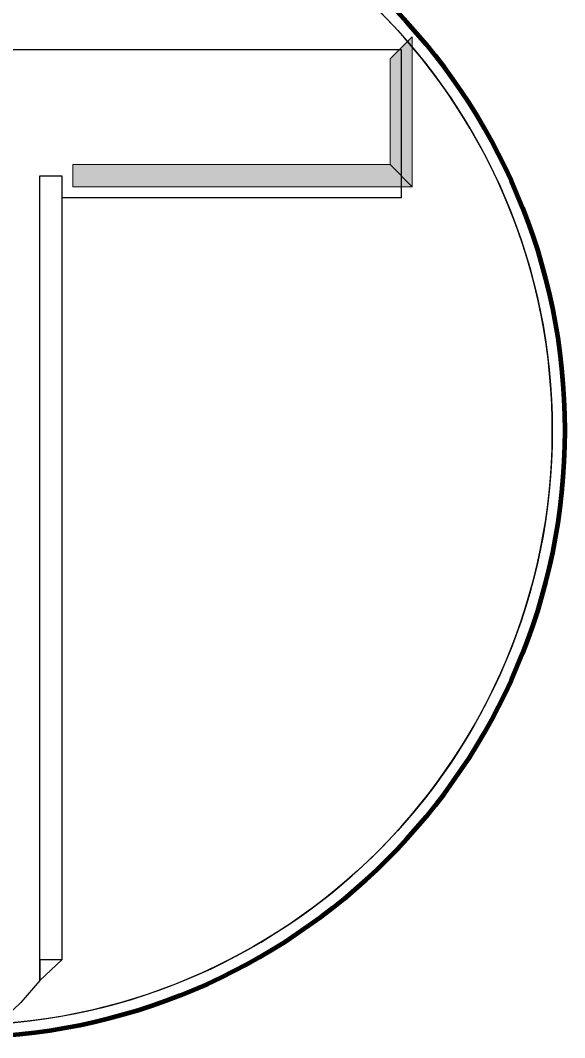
# Model space of a CAD drawing. Extents: x 553962 to 842807, y 8883888 to 9032388.
# Drawn here: x 809564 to 810426, y 8898780 to 8900391 of the extents above; entities that cross this region are included whole.
import ezdxf

# ---------------------------------------------------------------- set-up
doc = ezdxf.new("R2010")
doc.units = 0
doc.header["$LTSCALE"] = 200
doc.layers.add('4', color=7, linetype='Continuous', lineweight=25)

msp = doc.modelspace()

# ---------------------------------------------------------------- hatches: boundary and pattern name
at = {"layer": '4'}
for points in [[(810149.8, 8900330.3), (810184.8, 8900365.3), (810184.8, 8900127.8), (810149.8, 8900162.8)], [(810149.8, 8900330.3), (810184.8, 8900365.3), (810184.8, 8900127.8), (810149.8, 8900162.8)], [(810149.8, 8900162.8), (810184.8, 8900127.8), (809647.3, 8900127.8), (809647.3, 8900162.8)], [(810149.8, 8900162.8), (810184.8, 8900127.8), (809647.3, 8900127.8), (809647.3, 8900162.8)]]:
    msp.add_hatch(color=256, dxfattribs=at).paths.add_polyline_path(points)

# ---------------------------------------------------------------- linework, layer by layer
at = {"layer": '4', "lineweight": 13}
for points in [[(810149.8, 8900330.3), (810184.8, 8900365.3), (810184.8, 8900127.8), (810149.8, 8900162.8)], [(810149.8, 8900330.3), (810184.8, 8900365.3), (810184.8, 8900127.8), (810149.8, 8900162.8)], [(810149.8, 8900330.3), (810184.8, 8900365.3), (810184.8, 8900127.8), (810149.8, 8900162.8)], [(810149.8, 8900330.3), (810184.8, 8900365.3), (810184.8, 8900127.8), (810149.8, 8900162.8)], [(810149.8, 8900162.8), (810184.8, 8900127.8), (809647.3, 8900127.8), (809647.3, 8900162.8)], [(810149.8, 8900162.8), (810184.8, 8900127.8), (809647.3, 8900127.8), (809647.3, 8900162.8)], [(810149.8, 8900162.8), (810184.8, 8900127.8), (809647.3, 8900127.8), (809647.3, 8900162.8)], [(810149.8, 8900162.8), (810184.8, 8900127.8), (809647.3, 8900127.8), (809647.3, 8900162.8)]]:
    msp.add_lwpolyline(points, close=True, dxfattribs=at)
msp.add_lwpolyline([(808757.3, 8900345.3), (810167.3, 8900345.3), (810167.3, 8900110.3), (809629.8, 8900110.3), (809629.8, 8900110.3), (809629.8, 8900110.3), (809629.8, 8900110.3), (809629.8, 8900110.3), (809629.8, 8900110.3), (809629.8, 8900110.3), (809629.8, 8900110.3), (809629.8, 8900110.3), (809629.8, 8900077.8), (809629.8, 8900077.8), (809629.8, 8900077.8), (809629.8, 8900042.8), (809629.8, 8900042.8), (809629.8, 8900042.8), (809629.8, 8900010.3), (809629.8, 8900010.3), (809629.8, 8899975.3), (809629.8, 8899975.3), (809629.8, 8899975.3), (809629.8, 8899945.3), (809629.8, 8899945.3), (809629.8, 8899907.8), (809629.8, 8899907.8), (809629.8, 8899875.3), (809629.8, 8899842.8), (809629.8, 8899842.8), (809629.8, 8899810.3), (809629.8, 8899810.3), (809629.8, 8899775.3), (809629.8, 8899775.3), (809629.8, 8899742.8), (809629.8, 8899705.3), (809629.8, 8899705.3), (809629.8, 8899675.3), (809629.8, 8899640.3), (809629.8, 8899640.3), (809629.8, 8899607.8), (809629.8, 8899607.8), (809629.8, 8899572.8), (809629.8, 8899540.3), (809629.8, 8899540.3), (809629.8, 8899505.3), (809629.8, 8899475.3), (809629.8, 8899475.3), (809629.8, 8899437.8), (809629.8, 8899405.3), (809629.8, 8899405.3), (809629.8, 8899372.8), (809629.8, 8899340.3), (809629.8, 8899340.3), (809629.8, 8899305.3), (809629.8, 8899305.3), (809629.8, 8899272.8), (809629.8, 8899235.3), (809629.8, 8899235.3), (809629.8, 8899205.3), (809629.8, 8899205.3), (809629.8, 8899170.3), (809629.8, 8899170.3), (809629.8, 8899137.8), (809629.8, 8899137.8), (809629.8, 8899102.8), (809629.8, 8899102.8), (809629.8, 8899070.3), (809629.8, 8899070.3), (809629.8, 8899035.3), (809629.8, 8899035.3), (809629.8, 8899005.3), (809629.8, 8899005.3), (809629.8, 8899005.3), (809629.8, 8898967.8), (809629.8, 8898967.8), (809629.8, 8898967.8), (809629.8, 8898967.8), (809629.8, 8898935.3), (809629.8, 8898935.3), (809629.8, 8898935.3), (809629.8, 8898935.3), (809629.8, 8898935.3), (809629.8, 8898935.3), (809629.8, 8898935.3), (809629.8, 8898935.3), (809629.8, 8898935.3), (809629.8, 8898902.8), (809594.8, 8898902.8), (809594.8, 8898870.3), (809594.8, 8898870.3), (809564.8, 8898835.3), (809564.8, 8898835.3), (809529.8, 8898802.8)], dxfattribs=at)
msp.add_lwpolyline([(808757.3, 8900345.3), (810167.3, 8900345.3), (810167.3, 8900110.3), (809629.8, 8900110.3), (809629.8, 8900110.3), (809629.8, 8900110.3), (809629.8, 8900110.3), (809629.8, 8900110.3), (809629.8, 8900110.3), (809629.8, 8900110.3), (809629.8, 8900110.3), (809629.8, 8900110.3), (809629.8, 8900077.8), (809629.8, 8900077.8), (809629.8, 8900077.8), (809629.8, 8900042.8), (809629.8, 8900042.8), (809629.8, 8900042.8), (809629.8, 8900010.3), (809629.8, 8900010.3), (809629.8, 8899975.3), (809629.8, 8899975.3), (809629.8, 8899975.3), (809629.8, 8899945.3), (809629.8, 8899945.3), (809629.8, 8899907.8), (809629.8, 8899907.8), (809629.8, 8899875.3), (809629.8, 8899842.8), (809629.8, 8899842.8), (809629.8, 8899810.3), (809629.8, 8899810.3), (809629.8, 8899775.3), (809629.8, 8899775.3), (809629.8, 8899742.8), (809629.8, 8899705.3), (809629.8, 8899705.3), (809629.8, 8899675.3), (809629.8, 8899640.3), (809629.8, 8899640.3), (809629.8, 8899607.8), (809629.8, 8899607.8), (809629.8, 8899572.8), (809629.8, 8899540.3), (809629.8, 8899540.3), (809629.8, 8899505.3), (809629.8, 8899475.3), (809629.8, 8899475.3), (809629.8, 8899437.8), (809629.8, 8899405.3), (809629.8, 8899405.3), (809629.8, 8899372.8), (809629.8, 8899340.3), (809629.8, 8899340.3), (809629.8, 8899305.3), (809629.8, 8899305.3), (809629.8, 8899272.8), (809629.8, 8899235.3), (809629.8, 8899235.3), (809629.8, 8899205.3), (809629.8, 8899205.3), (809629.8, 8899170.3), (809629.8, 8899170.3), (809629.8, 8899137.8), (809629.8, 8899137.8), (809629.8, 8899102.8), (809629.8, 8899102.8), (809629.8, 8899070.3), (809629.8, 8899070.3), (809629.8, 8899035.3), (809629.8, 8899035.3), (809629.8, 8899005.3), (809629.8, 8899005.3), (809629.8, 8899005.3), (809629.8, 8898967.8), (809629.8, 8898967.8), (809629.8, 8898967.8), (809629.8, 8898967.8), (809629.8, 8898935.3), (809629.8, 8898935.3), (809629.8, 8898935.3), (809629.8, 8898935.3), (809629.8, 8898935.3), (809629.8, 8898935.3), (809629.8, 8898935.3), (809629.8, 8898935.3), (809629.8, 8898935.3), (809629.8, 8898902.8), (809594.8, 8898902.8), (809594.8, 8898870.3), (809594.8, 8898870.3), (809564.8, 8898835.3), (809564.8, 8898835.3), (809529.8, 8898802.8)], dxfattribs=at)
msp.add_lwpolyline([(808757.3, 8900345.3), (810167.3, 8900345.3), (810167.3, 8900110.3), (809629.8, 8900110.3), (809629.8, 8900110.3), (809629.8, 8900110.3), (809629.8, 8900110.3), (809629.8, 8900110.3), (809629.8, 8900110.3), (809629.8, 8900110.3), (809629.8, 8900110.3), (809629.8, 8900110.3), (809629.8, 8900077.8), (809629.8, 8900077.8), (809629.8, 8900077.8), (809629.8, 8900042.8), (809629.8, 8900042.8), (809629.8, 8900042.8), (809629.8, 8900010.3), (809629.8, 8900010.3), (809629.8, 8899975.3), (809629.8, 8899975.3), (809629.8, 8899975.3), (809629.8, 8899945.3), (809629.8, 8899945.3), (809629.8, 8899907.8), (809629.8, 8899907.8), (809629.8, 8899875.3), (809629.8, 8899842.8), (809629.8, 8899842.8), (809629.8, 8899810.3), (809629.8, 8899810.3), (809629.8, 8899775.3), (809629.8, 8899775.3), (809629.8, 8899742.8), (809629.8, 8899705.3), (809629.8, 8899705.3), (809629.8, 8899675.3), (809629.8, 8899640.3), (809629.8, 8899640.3), (809629.8, 8899607.8), (809629.8, 8899607.8), (809629.8, 8899572.8), (809629.8, 8899540.3), (809629.8, 8899540.3), (809629.8, 8899505.3), (809629.8, 8899475.3), (809629.8, 8899475.3), (809629.8, 8899437.8), (809629.8, 8899405.3), (809629.8, 8899405.3), (809629.8, 8899372.8), (809629.8, 8899340.3), (809629.8, 8899340.3), (809629.8, 8899305.3), (809629.8, 8899305.3), (809629.8, 8899272.8), (809629.8, 8899235.3), (809629.8, 8899235.3), (809629.8, 8899205.3), (809629.8, 8899205.3), (809629.8, 8899170.3), (809629.8, 8899170.3), (809629.8, 8899137.8), (809629.8, 8899137.8), (809629.8, 8899102.8), (809629.8, 8899102.8), (809629.8, 8899070.3), (809629.8, 8899070.3), (809629.8, 8899035.3), (809629.8, 8899035.3), (809629.8, 8899005.3), (809629.8, 8899005.3), (809629.8, 8899005.3), (809629.8, 8898967.8), (809629.8, 8898967.8), (809629.8, 8898967.8), (809629.8, 8898967.8), (809629.8, 8898935.3), (809629.8, 8898935.3), (809629.8, 8898935.3), (809629.8, 8898935.3), (809629.8, 8898935.3), (809629.8, 8898935.3), (809629.8, 8898935.3), (809629.8, 8898935.3), (809629.8, 8898935.3), (809629.8, 8898902.8), (809594.8, 8898902.8), (809594.8, 8898870.3), (809594.8, 8898870.3), (809564.8, 8898835.3), (809564.8, 8898835.3), (809529.8, 8898802.8)], dxfattribs=at)
msp.add_lwpolyline([(808757.3, 8900345.3), (810167.3, 8900345.3), (810167.3, 8900110.3), (809629.8, 8900110.3), (809629.8, 8900110.3), (809629.8, 8900110.3), (809629.8, 8900110.3), (809629.8, 8900110.3), (809629.8, 8900110.3), (809629.8, 8900110.3), (809629.8, 8900110.3), (809629.8, 8900110.3), (809629.8, 8900077.8), (809629.8, 8900077.8), (809629.8, 8900077.8), (809629.8, 8900042.8), (809629.8, 8900042.8), (809629.8, 8900042.8), (809629.8, 8900010.3), (809629.8, 8900010.3), (809629.8, 8899975.3), (809629.8, 8899975.3), (809629.8, 8899975.3), (809629.8, 8899945.3), (809629.8, 8899945.3), (809629.8, 8899907.8), (809629.8, 8899907.8), (809629.8, 8899875.3), (809629.8, 8899842.8), (809629.8, 8899842.8), (809629.8, 8899810.3), (809629.8, 8899810.3), (809629.8, 8899775.3), (809629.8, 8899775.3), (809629.8, 8899742.8), (809629.8, 8899705.3), (809629.8, 8899705.3), (809629.8, 8899675.3), (809629.8, 8899640.3), (809629.8, 8899640.3), (809629.8, 8899607.8), (809629.8, 8899607.8), (809629.8, 8899572.8), (809629.8, 8899540.3), (809629.8, 8899540.3), (809629.8, 8899505.3), (809629.8, 8899475.3), (809629.8, 8899475.3), (809629.8, 8899437.8), (809629.8, 8899405.3), (809629.8, 8899405.3), (809629.8, 8899372.8), (809629.8, 8899340.3), (809629.8, 8899340.3), (809629.8, 8899305.3), (809629.8, 8899305.3), (809629.8, 8899272.8), (809629.8, 8899235.3), (809629.8, 8899235.3), (809629.8, 8899205.3), (809629.8, 8899205.3), (809629.8, 8899170.3), (809629.8, 8899170.3), (809629.8, 8899137.8), (809629.8, 8899137.8), (809629.8, 8899102.8), (809629.8, 8899102.8), (809629.8, 8899070.3), (809629.8, 8899070.3), (809629.8, 8899035.3), (809629.8, 8899035.3), (809629.8, 8899005.3), (809629.8, 8899005.3), (809629.8, 8899005.3), (809629.8, 8898967.8), (809629.8, 8898967.8), (809629.8, 8898967.8), (809629.8, 8898967.8), (809629.8, 8898935.3), (809629.8, 8898935.3), (809629.8, 8898935.3), (809629.8, 8898935.3), (809629.8, 8898935.3), (809629.8, 8898935.3), (809629.8, 8898935.3), (809629.8, 8898935.3), (809629.8, 8898935.3), (809629.8, 8898902.8), (809594.8, 8898902.8), (809594.8, 8898870.3), (809594.8, 8898870.3), (809564.8, 8898835.3), (809564.8, 8898835.3), (809529.8, 8898802.8)], dxfattribs=at)
at = {"layer": '4'}
msp.add_lwpolyline([(808757.3, 8900345.3), (810167.3, 8900345.3), (810167.3, 8900110.3), (809629.8, 8900110.3), (809629.8, 8900110.3), (809629.8, 8900110.3), (809629.8, 8900110.3), (809629.8, 8900110.3), (809629.8, 8900110.3), (809629.8, 8900110.3), (809629.8, 8900110.3), (809629.8, 8900110.3), (809629.8, 8900077.8), (809629.8, 8900077.8), (809629.8, 8900077.8), (809629.8, 8900042.8), (809629.8, 8900042.8), (809629.8, 8900042.8), (809629.8, 8900010.3), (809629.8, 8900010.3), (809629.8, 8899975.3), (809629.8, 8899975.3), (809629.8, 8899975.3), (809629.8, 8899945.3), (809629.8, 8899945.3), (809629.8, 8899907.8), (809629.8, 8899907.8), (809629.8, 8899875.3), (809629.8, 8899842.8), (809629.8, 8899842.8), (809629.8, 8899810.3), (809629.8, 8899810.3), (809629.8, 8899775.3), (809629.8, 8899775.3), (809629.8, 8899742.8), (809629.8, 8899705.3), (809629.8, 8899705.3), (809629.8, 8899675.3), (809629.8, 8899640.3), (809629.8, 8899640.3), (809629.8, 8899607.8), (809629.8, 8899607.8), (809629.8, 8899572.8), (809629.8, 8899540.3), (809629.8, 8899540.3), (809629.8, 8899505.3), (809629.8, 8899475.3), (809629.8, 8899475.3), (809629.8, 8899437.8), (809629.8, 8899405.3), (809629.8, 8899405.3), (809629.8, 8899372.8), (809629.8, 8899340.3), (809629.8, 8899340.3), (809629.8, 8899305.3), (809629.8, 8899305.3), (809629.8, 8899272.8), (809629.8, 8899235.3), (809629.8, 8899235.3), (809629.8, 8899205.3), (809629.8, 8899205.3), (809629.8, 8899170.3), (809629.8, 8899170.3), (809629.8, 8899137.8), (809629.8, 8899137.8), (809629.8, 8899102.8), (809629.8, 8899102.8), (809629.8, 8899070.3), (809629.8, 8899070.3), (809629.8, 8899035.3), (809629.8, 8899035.3), (809629.8, 8899005.3), (809629.8, 8899005.3), (809629.8, 8899005.3), (809629.8, 8898967.8), (809629.8, 8898967.8), (809629.8, 8898967.8), (809629.8, 8898967.8), (809629.8, 8898935.3), (809629.8, 8898935.3), (809629.8, 8898935.3), (809629.8, 8898935.3), (809629.8, 8898935.3), (809629.8, 8898935.3), (809629.8, 8898935.3), (809629.8, 8898935.3), (809629.8, 8898935.3), (809629.8, 8898902.8), (809594.8, 8898902.8), (809594.8, 8898870.3), (809594.8, 8898870.3), (809564.8, 8898835.3), (809564.8, 8898835.3), (809529.8, 8898802.8)], dxfattribs=at)
msp.add_lwpolyline([(808757.3, 8900345.3), (810167.3, 8900345.3), (810167.3, 8900110.3), (809629.8, 8900110.3), (809629.8, 8900110.3), (809629.8, 8900110.3), (809629.8, 8900110.3), (809629.8, 8900110.3), (809629.8, 8900110.3), (809629.8, 8900110.3), (809629.8, 8900110.3), (809629.8, 8900110.3), (809629.8, 8900077.8), (809629.8, 8900077.8), (809629.8, 8900077.8), (809629.8, 8900042.8), (809629.8, 8900042.8), (809629.8, 8900042.8), (809629.8, 8900010.3), (809629.8, 8900010.3), (809629.8, 8899975.3), (809629.8, 8899975.3), (809629.8, 8899975.3), (809629.8, 8899945.3), (809629.8, 8899945.3), (809629.8, 8899907.8), (809629.8, 8899907.8), (809629.8, 8899875.3), (809629.8, 8899842.8), (809629.8, 8899842.8), (809629.8, 8899810.3), (809629.8, 8899810.3), (809629.8, 8899775.3), (809629.8, 8899775.3), (809629.8, 8899742.8), (809629.8, 8899705.3), (809629.8, 8899705.3), (809629.8, 8899675.3), (809629.8, 8899640.3), (809629.8, 8899640.3), (809629.8, 8899607.8), (809629.8, 8899607.8), (809629.8, 8899572.8), (809629.8, 8899540.3), (809629.8, 8899540.3), (809629.8, 8899505.3), (809629.8, 8899475.3), (809629.8, 8899475.3), (809629.8, 8899437.8), (809629.8, 8899405.3), (809629.8, 8899405.3), (809629.8, 8899372.8), (809629.8, 8899340.3), (809629.8, 8899340.3), (809629.8, 8899305.3), (809629.8, 8899305.3), (809629.8, 8899272.8), (809629.8, 8899235.3), (809629.8, 8899235.3), (809629.8, 8899205.3), (809629.8, 8899205.3), (809629.8, 8899170.3), (809629.8, 8899170.3), (809629.8, 8899137.8), (809629.8, 8899137.8), (809629.8, 8899102.8), (809629.8, 8899102.8), (809629.8, 8899070.3), (809629.8, 8899070.3), (809629.8, 8899035.3), (809629.8, 8899035.3), (809629.8, 8899005.3), (809629.8, 8899005.3), (809629.8, 8899005.3), (809629.8, 8898967.8), (809629.8, 8898967.8), (809629.8, 8898967.8), (809629.8, 8898967.8), (809629.8, 8898935.3), (809629.8, 8898935.3), (809629.8, 8898935.3), (809629.8, 8898935.3), (809629.8, 8898935.3), (809629.8, 8898935.3), (809629.8, 8898935.3), (809629.8, 8898935.3), (809629.8, 8898935.3), (809629.8, 8898902.8), (809594.8, 8898902.8), (809594.8, 8898870.3), (809594.8, 8898870.3), (809564.8, 8898835.3), (809564.8, 8898835.3), (809529.8, 8898802.8)], dxfattribs=at)
msp.add_lwpolyline([(808757.3, 8900345.3), (810167.3, 8900345.3), (810167.3, 8900110.3), (809629.8, 8900110.3), (809629.8, 8900110.3), (809629.8, 8900110.3), (809629.8, 8900110.3), (809629.8, 8900110.3), (809629.8, 8900110.3), (809629.8, 8900110.3), (809629.8, 8900110.3), (809629.8, 8900110.3), (809629.8, 8900077.8), (809629.8, 8900077.8), (809629.8, 8900077.8), (809629.8, 8900042.8), (809629.8, 8900042.8), (809629.8, 8900042.8), (809629.8, 8900010.3), (809629.8, 8900010.3), (809629.8, 8899975.3), (809629.8, 8899975.3), (809629.8, 8899975.3), (809629.8, 8899945.3), (809629.8, 8899945.3), (809629.8, 8899907.8), (809629.8, 8899907.8), (809629.8, 8899875.3), (809629.8, 8899842.8), (809629.8, 8899842.8), (809629.8, 8899810.3), (809629.8, 8899810.3), (809629.8, 8899775.3), (809629.8, 8899775.3), (809629.8, 8899742.8), (809629.8, 8899705.3), (809629.8, 8899705.3), (809629.8, 8899675.3), (809629.8, 8899640.3), (809629.8, 8899640.3), (809629.8, 8899607.8), (809629.8, 8899607.8), (809629.8, 8899572.8), (809629.8, 8899540.3), (809629.8, 8899540.3), (809629.8, 8899505.3), (809629.8, 8899475.3), (809629.8, 8899475.3), (809629.8, 8899437.8), (809629.8, 8899405.3), (809629.8, 8899405.3), (809629.8, 8899372.8), (809629.8, 8899340.3), (809629.8, 8899340.3), (809629.8, 8899305.3), (809629.8, 8899305.3), (809629.8, 8899272.8), (809629.8, 8899235.3), (809629.8, 8899235.3), (809629.8, 8899205.3), (809629.8, 8899205.3), (809629.8, 8899170.3), (809629.8, 8899170.3), (809629.8, 8899137.8), (809629.8, 8899137.8), (809629.8, 8899102.8), (809629.8, 8899102.8), (809629.8, 8899070.3), (809629.8, 8899070.3), (809629.8, 8899035.3), (809629.8, 8899035.3), (809629.8, 8899005.3), (809629.8, 8899005.3), (809629.8, 8899005.3), (809629.8, 8898967.8), (809629.8, 8898967.8), (809629.8, 8898967.8), (809629.8, 8898967.8), (809629.8, 8898935.3), (809629.8, 8898935.3), (809629.8, 8898935.3), (809629.8, 8898935.3), (809629.8, 8898935.3), (809629.8, 8898935.3), (809629.8, 8898935.3), (809629.8, 8898935.3), (809629.8, 8898935.3), (809629.8, 8898902.8), (809594.8, 8898902.8), (809594.8, 8898870.3), (809594.8, 8898870.3), (809564.8, 8898835.3), (809564.8, 8898835.3), (809529.8, 8898802.8)], dxfattribs=at)
msp.add_lwpolyline([(808757.3, 8900345.3), (810167.3, 8900345.3), (810167.3, 8900110.3), (809629.8, 8900110.3), (809629.8, 8900110.3), (809629.8, 8900110.3), (809629.8, 8900110.3), (809629.8, 8900110.3), (809629.8, 8900110.3), (809629.8, 8900110.3), (809629.8, 8900110.3), (809629.8, 8900110.3), (809629.8, 8900077.8), (809629.8, 8900077.8), (809629.8, 8900077.8), (809629.8, 8900042.8), (809629.8, 8900042.8), (809629.8, 8900042.8), (809629.8, 8900010.3), (809629.8, 8900010.3), (809629.8, 8899975.3), (809629.8, 8899975.3), (809629.8, 8899975.3), (809629.8, 8899945.3), (809629.8, 8899945.3), (809629.8, 8899907.8), (809629.8, 8899907.8), (809629.8, 8899875.3), (809629.8, 8899842.8), (809629.8, 8899842.8), (809629.8, 8899810.3), (809629.8, 8899810.3), (809629.8, 8899775.3), (809629.8, 8899775.3), (809629.8, 8899742.8), (809629.8, 8899705.3), (809629.8, 8899705.3), (809629.8, 8899675.3), (809629.8, 8899640.3), (809629.8, 8899640.3), (809629.8, 8899607.8), (809629.8, 8899607.8), (809629.8, 8899572.8), (809629.8, 8899540.3), (809629.8, 8899540.3), (809629.8, 8899505.3), (809629.8, 8899475.3), (809629.8, 8899475.3), (809629.8, 8899437.8), (809629.8, 8899405.3), (809629.8, 8899405.3), (809629.8, 8899372.8), (809629.8, 8899340.3), (809629.8, 8899340.3), (809629.8, 8899305.3), (809629.8, 8899305.3), (809629.8, 8899272.8), (809629.8, 8899235.3), (809629.8, 8899235.3), (809629.8, 8899205.3), (809629.8, 8899205.3), (809629.8, 8899170.3), (809629.8, 8899170.3), (809629.8, 8899137.8), (809629.8, 8899137.8), (809629.8, 8899102.8), (809629.8, 8899102.8), (809629.8, 8899070.3), (809629.8, 8899070.3), (809629.8, 8899035.3), (809629.8, 8899035.3), (809629.8, 8899005.3), (809629.8, 8899005.3), (809629.8, 8899005.3), (809629.8, 8898967.8), (809629.8, 8898967.8), (809629.8, 8898967.8), (809629.8, 8898967.8), (809629.8, 8898935.3), (809629.8, 8898935.3), (809629.8, 8898935.3), (809629.8, 8898935.3), (809629.8, 8898935.3), (809629.8, 8898935.3), (809629.8, 8898935.3), (809629.8, 8898935.3), (809629.8, 8898935.3), (809629.8, 8898902.8), (809594.8, 8898902.8), (809594.8, 8898870.3), (809594.8, 8898870.3), (809564.8, 8898835.3), (809564.8, 8898835.3), (809529.8, 8898802.8)], dxfattribs=at)
msp.add_lwpolyline([(809594.8, 8900145.3), (809629.8, 8900145.3), (809629.8, 8900110.3), (809629.8, 8898902.8), (809594.8, 8898870.3)], close=True, dxfattribs=at)
msp.add_lwpolyline([(809594.8, 8900145.3), (809629.8, 8900145.3), (809629.8, 8900110.3), (809629.8, 8898902.8), (809594.8, 8898870.3)], close=True, dxfattribs=at)
at = {"layer": '4', "lineweight": 106}
msp.add_circle((809464.4, 8899741.7), 962, dxfattribs=at)
msp.add_circle((809464.4, 8899741.7), 962, dxfattribs=at)
at = {"layer": '4'}
msp.add_circle((809464.4, 8899741.7), 942.4, dxfattribs=at)
msp.add_circle((809464.4, 8899741.7), 942.4, dxfattribs=at)
msp.add_arc((809464.4, 8899741.7), 942.4, 274.0977, 267.9951, dxfattribs=at)
msp.add_arc((809464.4, 8899741.7), 942.4, 274.0977, 267.9951, dxfattribs=at)

doc.saveas('drawing.dxf')
